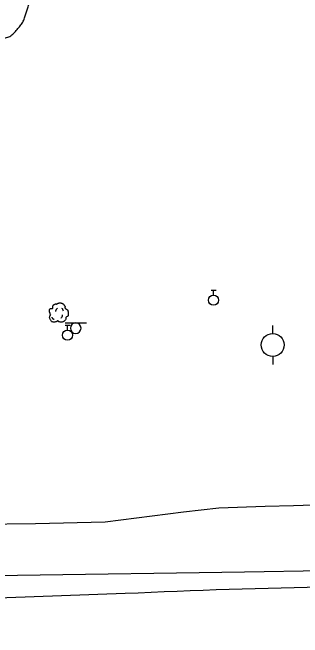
# Model space of a CAD drawing. Extents: x 2145380 to 2157287, y 139568 to 149130.
# Drawn here: x 2149720.9 to 2149822.3, y 143119.8 to 143338.6 of the extents above; entities that cross this region are included whole.
import ezdxf

# ---------------------------------------------------------------- set-up
doc = ezdxf.new("R2010")
doc.units = 0
for name, color, linetype in [('Default', 7, 'Continuous'), ('TOPO_Asphalt', 7, 'Continuous'), ('TOPO_Flowline', 7, 'Continuous'), ('TOPO_Power Pole', 7, 'Continuous'), ('TOPO_Sign', 7, 'Continuous'), ('TOPO_Tree', 7, 'Continuous'), ('TOPO_Tree Line', 7, 'Continuous'), ('TOPO_Water Valve', 7, 'Continuous')]:
    doc.layers.add(name, color=color, linetype=linetype)

# ---------------------------------------------------------------- blocks, each defined once
blk = doc.blocks.new('TREE')
at = {"layer": 'TOPO_Tree'}
for points in [[(-14.1, -0.4), (-14.2, 0.5), (-14.4, 1.4), (-14.6, 2.3), (-14.8, 3.2), (-15.5, 4), (-15.7, 4.9), (-15.8, 5.6), (-15.7, 6.3), (-15.7, 7), (-15.6, 7.9), (-15.7, 8.8), (-15.1, 9.7), (-14.6, 10.4), (-13.8, 10.5), (-13, 10.7), (-12.2, 11), (-11.1, 10), (-10.4, 10.7), (-9.4, 11.7), (-10.3, 13.3), (-9.8, 14.4), (-9.6, 15.1), (-9.3, 15.9), (-8.8, 16.5), (-8.2, 17.3), (-7.5, 17.7), (-6.7, 18.1), (-6.1, 18.4), (-5.6, 18.6), (-5.1, 18.7), (-4.5, 18.7), (-4, 18.5), (-3.5, 18.1)], [(-3.5, 17.6), (-3.1, 18.3), (-2.6, 18.8), (-1.9, 19.2), (-1, 19.7), (-0.2, 20), (0.7, 20.2), (1.6, 20.5), (2.5, 20.8), (3.4, 20.8), (4.1, 20.7), (4.8, 20.5), (5.5, 20.2), (6.4, 19.9), (7.3, 19.7), (8.2, 19.2), (9.4, 18.4), (10, 17.2), (10.8, 16), (11.2, 15.3), (11.6, 14.6), (11.9, 13.9), (12.2, 13.1), (11.4, 12), (11.9, 11.2), (12, 11), (12.2, 10.9), (12.4, 10.7), (12.9, 10.4), (13.5, 10), (14, 9.7), (14.7, 9.2), (15.4, 8.7), (16.1, 8.1), (16.7, 7.5), (16.9, 6.7), (17.1, 6), (17.6, 4.4), (17.7, 2.8), (17.7, 1.2), (17.7, -0.2), (17.8, -2.2), (16.6, -3), (15.5, -3.8), (14.3, -4.6), (13.2, -5.3)], [(5.9, 11.2), (6.5, 10.7), (7, 10.2), (7.4, 9.5), (7.9, 8.6), (8.3, 7.6), (8.5, 6.6)], [(13.2, -5.3), (13.3, -5.8), (13.4, -6.3), (13.4, -6.7), (13.8, -8.5), (12.2, -10), (10.8, -11.5), (10, -12.3), (9.1, -12.8), (8.2, -13.1), (6, -13.8), (3.3, -13.6), (1.3, -13.1), (0.5, -12.9), (-0.1, -11.4), (-0.8, -11.5), (-2, -11.6), (-3.3, -12.8), (-4.5, -13.1), (-6.1, -13.5), (-7.8, -14), (-9.3, -13.6), (-11.4, -13.1), (-12.8, -11.4), (-14.1, -9.4), (-15.3, -7.3), (-15.6, -5.1), (-15.1, -3), (-14.9, -1.9), (-13.9, -0.8), (-13.5, 0.1)], [(-4.2, 5.1), (-4.5, 6.1), (-4.3, 7.2), (-3.8, 8.2), (-3.3, 9.3), (-2.7, 10.3), (-1.6, 11)], [(-11.4, -4.5), (-11.5, -5.4), (-11, -6.3), (-10.1, -7.2), (-9.3, -8), (-8.5, -8.3), (-7.7, -8.1)], [(4.8, -6.3), (5.7, -5.7), (6.3, -4.9), (6.8, -3.9), (7.4, -2.8), (7.6, -1.7), (7.5, -0.6)]]:
    blk.add_open_spline(points, degree=3, dxfattribs=at)
blk = doc.blocks.new('POWPOL')
at = {"layer": 'TOPO_Power Pole'}
for p, q in [((0, 10.16), (0, 17.34)), ((0, -10.16), (0, -17.34))]:
    blk.add_line(p, q, dxfattribs=at)
blk.add_circle((0, 0), 10.16, dxfattribs=at)
blk = doc.blocks.new('WATVAL')
at = {"layer": 'Default'}
for p, q in [((-2.25, 9), (2.25, 9)), ((0, 4.5), (0, 9))]:
    blk.add_line(p, q, dxfattribs=at)
blk.add_circle((0, 0), 4.5, dxfattribs=at)

msp = doc.modelspace()

# ---------------------------------------------------------------- linework, layer by layer
at = {"layer": 'TOPO_Asphalt'}
for points in [[(2149400.34, 143134.42), (2149468.99, 143135.48), (2149554.31, 143137.66), (2149646.43, 143140.26), (2149722.66, 143141.64), (2149802.07, 143142.76), (2149856.85, 143143.73), (2149898, 143144.95), (2149938.11, 143145.43), (2150017.48, 143145.88), (2150088.05, 143146.71), (2150089.81, 143146.7), (2150092.38, 143146.95), (2150096.04, 143147.56), (2150096.61, 143147.64)], [(2149760.29, 143135.18), (2149706.18, 143133.23), (2149646.18, 143130.64), (2149563.22, 143127.34), (2149492.19, 143124.57), (2149439.79, 143122.86), (2149401.65, 143122.37), (2149352.53, 143121.89), (2149310.4, 143121.73), (2149266.47, 143121.2), (2149225.65, 143120.87), (2149187.71, 143120.48), (2149146.95, 143120.06), (2149114.3, 143119.81)]]:
    msp.add_lwpolyline(points, dxfattribs=at)
msp.add_arc((2149876.81, 140634.89), 2503, 91.00244, 92.6682, dxfattribs=at)
at = {"layer": 'TOPO_Flowline'}
msp.add_lwpolyline([(2149506.14, 143151.23), (2149531.98, 143151.36), (2149545.34, 143150.62), (2149566.38, 143151.89), (2149579.23, 143152.35), (2149597.11, 143154.28), (2149621.94, 143156.04), (2149642.34, 143156.42), (2149658.68, 143156.59), (2149673.47, 143157.81), (2149685.28, 143159.01), (2149708.97, 143159.54), (2149728.94, 143159.73), (2149753.29, 143160.28), (2149780.75, 143163.81), (2149793.07, 143165.2), (2149809.24, 143165.77), (2149819.21, 143166.03), (2149835.92, 143166.63)], dxfattribs=at)
at = {"layer": 'TOPO_Sign'}
for points in [[(2149739.29, 143229.96), (2149746.79, 143229.97)], [(2149743.04, 143229.96), (2149743.04, 143229.96)], [(2149741.18, 143228.1), (2149741.18, 143228.1)], [(2149744.91, 143228.1), (2149744.91, 143228.1)], [(2149743.04, 143226.23), (2149743.04, 143226.23)]]:
    msp.add_lwpolyline(points, dxfattribs=at)
for start, end in [(90, 180), (360, 90), (180, 270), (270, 0)]:
    msp.add_arc((2149743.04, 143228.1), 1.87, start, end, dxfattribs=at)
at = {"layer": 'TOPO_Tree Line'}
msp.add_open_spline([(2149700.22, 143331.9), (2149700.22, 143331.9), (2149699.07, 143332.36), (2149697.92, 143332.82), (2149696.77, 143333.28), (2149695.93, 143333.62), (2149695.39, 143334.47), (2149694.91, 143335.27), (2149693.94, 143336.89), (2149693.17, 143338.52), (2149692.49, 143340.27), (2149691.84, 143341.97), (2149691.27, 143343.65), (2149690.88, 143345.44), (2149690.58, 143346.83), (2149690.43, 143348.24), (2149690.58, 143349.62), (2149690.68, 143350.56), (2149690.87, 143351.5), (2149691.05, 143352.43), (2149691.35, 143354.03), (2149691.96, 143355.61), (2149692.19, 143357.17), (2149692.4, 143358.58), (2149690.59, 143359.79), (2149690.49, 143361.22), (2149690.35, 143363), (2149690.36, 143364.88), (2149690.61, 143366.68), (2149690.82, 143368.23), (2149691.03, 143369.77), (2149691.6, 143371.28), (2149692.25, 143373.02), (2149693.11, 143374.59), (2149694.23, 143376.04), (2149694.99, 143377.02), (2149695.77, 143377.95), (2149696.58, 143378.88), (2149697.25, 143379.66), (2149697.93, 143380.43), (2149698.66, 143381.16), (2149699.67, 143382.18), (2149700.82, 143383.04), (2149702.03, 143383.81), (2149703.11, 143384.5), (2149704.22, 143385.1), (2149705.35, 143385.7), (2149706.13, 143386.11), (2149706.9, 143386.48), (2149707.74, 143386.81), (2149708.87, 143387.25), (2149710.11, 143387.48), (2149711.26, 143387.24), (2149712.25, 143387.03), (2149713.23, 143386.75), (2149714.21, 143386.46), (2149715.56, 143386.06), (2149716.89, 143385.65), (2149718.22, 143385.2), (2149719.31, 143384.83), (2149720.31, 143384.31), (2149721.28, 143383.64), (2149722.46, 143382.83), (2149723.41, 143381.81), (2149724.12, 143380.59), (2149724.68, 143379.62), (2149725.15, 143378.65), (2149725.51, 143377.61), (2149725.97, 143376.31), (2149726.42, 143375.01), (2149726.82, 143373.69), (2149727.37, 143371.84), (2149727.9, 143370), (2149728.37, 143368.13), (2149728.69, 143366.9), (2149728.95, 143365.67), (2149729.11, 143364.41), (2149729.32, 143362.66), (2149729.43, 143360.9), (2149729.54, 143359.14), (2149729.62, 143357.97), (2149729.68, 143356.79), (2149729.68, 143355.61), (2149729.68, 143353.81), (2149729.5, 143351.98), (2149729.03, 143350.22), (2149728.69, 143348.92), (2149728.34, 143347.63), (2149727.98, 143346.33), (2149727.49, 143344.53), (2149726.99, 143342.72), (2149726.5, 143340.92), (2149726.11, 143339.49), (2149725.64, 143338.09), (2149725.14, 143336.68), (2149724.59, 143335.16), (2149723.64, 143333.9), (2149722.53, 143332.62), (2149721.36, 143331.29), (2149720.1, 143330.09), (2149718.44, 143329.72), (2149717.12, 143329.43), (2149715.8, 143329.41), (2149714.47, 143329.46), (2149713.22, 143329.51), (2149711.97, 143329.53), (2149710.72, 143329.66), (2149709.75, 143329.76), (2149708.8, 143329.87), (2149707.84, 143329.98), (2149706.79, 143330.1), (2149705.7, 143330.05), (2149704.7, 143330.39), (2149703.2, 143330.89), (2149701.71, 143331.39), (2149700.22, 143331.9)], degree=3, dxfattribs=at)

# ---------------------------------------------------------------- block references
at = {"layer": 'TOPO_Power Pole', "xscale": 0.39370000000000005, "yscale": 0.3937000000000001}
msp.add_blockref('POWPOL', (2149811.92, 143222.21), dxfattribs=at)
at = {"layer": 'TOPO_Tree', "xscale": 0.19685000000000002, "yscale": 0.19685000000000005}
msp.add_blockref('TREE', (2149736.96, 143232.88), dxfattribs=at)
at = {"layer": 'TOPO_Water Valve', "xscale": 0.39370000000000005, "yscale": 0.3937000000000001}
for p in [(2149791.23, 143237.89), (2149740.19, 143225.64)]:
    msp.add_blockref('WATVAL', p, dxfattribs=at)

doc.saveas('drawing.dxf')
